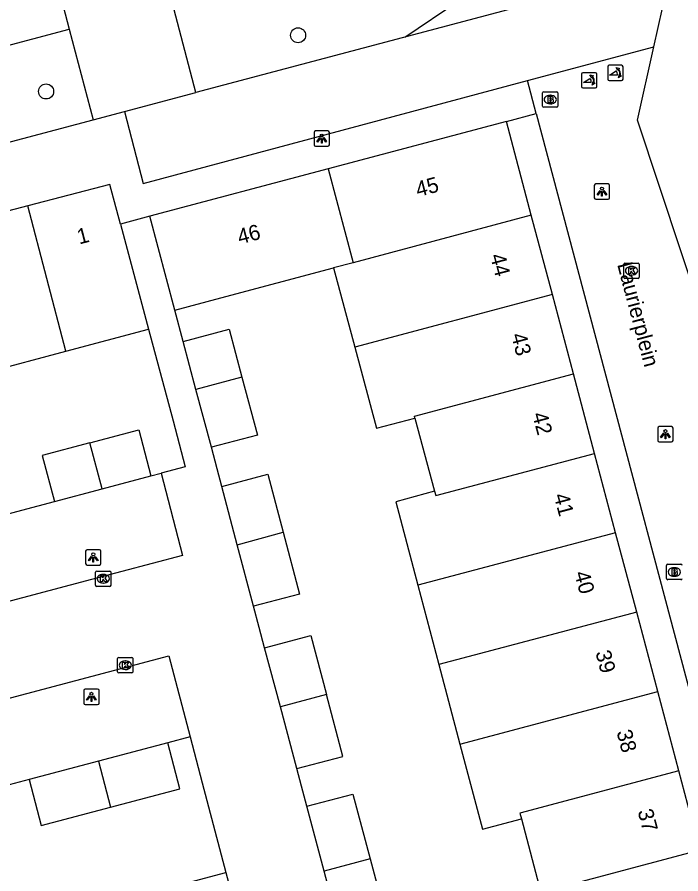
# Model space of a CAD drawing. Extents: x 162542 to 163144, y 380786 to 381511.
# Drawn here: x 162732.9 to 162776.1, y 381146 to 381201.7 of the extents above; entities that cross this region are included whole.
import ezdxf

# ---------------------------------------------------------------- set-up
doc = ezdxf.new("R2010")
doc.units = 0
for name, color, linetype in [('IMGEO_Boom', 7, 'Continuous'), ('IMGEO_Brandkraan', 7, 'Continuous'), ('IMGEO_Hek', 7, 'Continuous'), ('IMGEO_Kolk', 7, 'Continuous'), ('IMGEO_Lichtpunt', 7, 'Continuous'), ('IMGEO_Muur', 7, 'Continuous'), ('IMGEO_Openbare_ruimte_label', 7, 'Continuous'), ('IMGEO_Pand', 7, 'Continuous'), ('IMGEO_Pand_nummerreeks', 7, 'Continuous'), ('IMGEO_Parkeervlak_open', 7, 'Continuous'), ('IMGEO_Poller', 7, 'Continuous'), ('IMGEO_Rijbaan_lokaal_open', 7, 'Continuous'), ('IMGEO_Voetpad_open', 7, 'Continuous')]:
    doc.layers.add(name, color=color, linetype=linetype)

msp = doc.modelspace()

# ---------------------------------------------------------------- linework, layer by layer
at = {"layer": 'IMGEO_Boom'}
for centre in [(162751.21, 381200.544), (162734.804, 381196.886)]:
    msp.add_circle(centre, 0.489, dxfattribs=at)
at = {"layer": 'IMGEO_Brandkraan'}
for p, q in [((162767.122, 381195.936), (162767.122, 381196.788)), ((162767.197, 381196.862), (162768.049, 381196.862)), ((162767.61, 381196.642), (162767.635, 381196.642)), ((162768.123, 381196.788), (162768.123, 381195.936)), ((162767.633, 381196.082), (162767.608, 381196.082)), ((162768.049, 381195.862), (162767.197, 381195.862)), ((162775.2, 381165.186), (162775.2, 381166.038)), ((162775.275, 381166.112), (162776.127, 381166.112)), ((162775.688, 381165.892), (162775.713, 381165.892)), ((162775.711, 381165.332), (162775.686, 381165.332)), ((162776.127, 381165.112), (162775.275, 381165.112))]:
    msp.add_line(p, q, dxfattribs=at)
for points in [[(162767.122, 381195.936), (162767.122, 381196.788)], [(162767.197, 381196.862), (162768.049, 381196.862)], [(162767.47, 381196.562), (162767.47, 381196.162), (162767.683, 381196.162)], [(162767.701, 381196.562), (162767.47, 381196.562)], [(162768.123, 381196.788), (162768.123, 381195.936)], [(162767.649, 381196.481), (162767.595, 381196.481), (162767.595, 381196.405)], [(162767.595, 381196.405), (162767.648, 381196.405)], [(162767.657, 381196.329), (162767.595, 381196.329), (162767.595, 381196.248)], [(162767.595, 381196.248), (162767.657, 381196.248)], [(162768.049, 381195.862), (162767.197, 381195.862)], [(162775.2, 381165.186), (162775.2, 381166.038)], [(162775.275, 381166.112), (162776.127, 381166.112)], [(162775.548, 381165.812), (162775.548, 381165.412), (162775.761, 381165.412)], [(162775.779, 381165.812), (162775.548, 381165.812)], [(162775.727, 381165.731), (162775.673, 381165.731), (162775.673, 381165.655)], [(162775.673, 381165.655), (162775.726, 381165.655)], [(162775.735, 381165.579), (162775.673, 381165.579), (162775.673, 381165.498)], [(162775.673, 381165.498), (162775.735, 381165.498)], [(162776.127, 381165.112), (162775.275, 381165.112)]]:
    msp.add_lwpolyline(points, dxfattribs=at)
for centre, radius, start, end in [((162767.199, 381196.786), 0.0765, 91.552, 178.448), ((162767.199, 381196.786), 0.0765, 91.552, 178.448), ((162767.705, 381196.417), 0.145, 59.4692, 91.5367), ((162767.73, 381196.464), 0.0922, 285.5137, 58.1501), ((162768.047, 381196.786), 0.0765, 1.552, 88.448), ((162768.047, 381196.786), 0.0765, 1.552, 88.448), ((162767.199, 381195.938), 0.0765, 181.552, 268.448), ((162767.199, 381195.938), 0.0765, 181.552, 268.448), ((162767.65, 381196.443), 0.0379, 267.8285, 90.9355), ((162767.658, 381196.288), 0.0404, 269.8759, 90.5077), ((162767.689, 381196.413), 0.251, 268.6676, 293.5347), ((162767.735, 381196.272), 0.105, 301.3115, 78.989), ((162768.047, 381195.938), 0.0765, 271.552, 358.448), ((162768.047, 381195.938), 0.0765, 271.552, 358.448), ((162775.277, 381166.036), 0.0765, 91.552, 178.448), ((162775.277, 381166.036), 0.0765, 91.552, 178.448), ((162776.125, 381166.036), 0.0765, 1.552, 88.448), ((162776.125, 381166.036), 0.0765, 1.552, 88.448), ((162775.728, 381165.693), 0.0379, 267.8285, 90.9355), ((162775.736, 381165.538), 0.0404, 269.8759, 90.5077), ((162775.767, 381165.663), 0.251, 268.6676, 293.5347), ((162775.783, 381165.667), 0.145, 59.4692, 91.5367), ((162775.808, 381165.714), 0.0922, 285.5137, 58.1501), ((162775.813, 381165.522), 0.105, 301.3115, 78.989), ((162775.277, 381165.188), 0.0765, 181.552, 268.448), ((162775.277, 381165.188), 0.0765, 181.552, 268.448), ((162776.125, 381165.188), 0.0765, 271.552, 358.448), ((162776.125, 381165.188), 0.0765, 271.552, 358.448)]:
    msp.add_arc(centre, radius, start, end, dxfattribs=at)
for centre, major_axis, ratio, start_param, end_param in [((162767.609, 381196.362), (-0.387, 0.002), 0.722429, 4.712389, 7.853982), ((162767.634, 381196.362), (-0.39, 0.002), 0.717154, 1.570796, 4.712389), ((162775.687, 381165.612), (-0.387, 0.002), 0.722429, 4.712389, 7.853982), ((162775.712, 381165.612), (-0.39, 0.002), 0.717154, 1.570796, 4.712389)]:
    msp.add_ellipse(centre, major_axis=major_axis, ratio=ratio, start_param=start_param, end_param=end_param, dxfattribs=at)
at = {"layer": 'IMGEO_Hek'}
msp.add_lwpolyline([(162758.166, 381200.425), (162772.303, 381209.99), (162785.212, 381218.724), (162787.433, 381220.358), (162797.686, 381227.138), (162801.587, 381230.307), (162862.582, 381287.674)], dxfattribs=at)
at = {"layer": 'IMGEO_Kolk'}
for p, q in [((162772.415, 381184.792), (162772.415, 381185.644)), ((162772.49, 381185.718), (162773.342, 381185.718)), ((162772.903, 381185.498), (162772.928, 381185.498)), ((162773.416, 381185.644), (162773.416, 381184.792)), ((162772.926, 381184.938), (162772.901, 381184.938)), ((162773.342, 381184.718), (162772.49, 381184.718)), ((162738.029, 381164.747), (162738.029, 381165.599)), ((162738.104, 381165.673), (162738.956, 381165.673)), ((162738.517, 381165.453), (162738.542, 381165.453)), ((162739.03, 381165.599), (162739.03, 381164.747)), ((162738.54, 381164.893), (162738.515, 381164.893)), ((162738.956, 381164.673), (162738.104, 381164.673)), ((162739.461, 381159.12), (162739.461, 381159.972)), ((162739.536, 381160.046), (162740.388, 381160.046)), ((162739.949, 381159.826), (162739.974, 381159.826)), ((162740.462, 381159.972), (162740.462, 381159.12)), ((162739.972, 381159.266), (162739.947, 381159.266)), ((162740.388, 381159.046), (162739.536, 381159.046))]:
    msp.add_line(p, q, dxfattribs=at)
for points in [[(162772.415, 381184.792), (162772.415, 381185.644)], [(162772.49, 381185.718), (162773.342, 381185.718)], [(162772.736, 381185.418), (162772.859, 381185.418), (162772.859, 381185.267), (162772.989, 381185.418), (162773.153, 381185.418), (162773.007, 381185.267), (162773.16, 381185.018), (162773.008, 381185.018), (162772.923, 381185.182), (162772.859, 381185.115), (162772.859, 381185.018), (162772.736, 381185.018), (162772.736, 381185.418)], [(162773.416, 381185.644), (162773.416, 381184.792)], [(162773.342, 381184.718), (162772.49, 381184.718)], [(162738.029, 381164.747), (162738.029, 381165.599)], [(162738.104, 381165.673), (162738.956, 381165.673)], [(162738.35, 381165.373), (162738.473, 381165.373), (162738.473, 381165.222), (162738.603, 381165.373), (162738.767, 381165.373), (162738.621, 381165.222), (162738.774, 381164.973), (162738.622, 381164.973), (162738.537, 381165.137), (162738.473, 381165.07), (162738.473, 381164.973), (162738.35, 381164.973), (162738.35, 381165.373)], [(162739.03, 381165.599), (162739.03, 381164.747)], [(162738.956, 381164.673), (162738.104, 381164.673)], [(162739.461, 381159.12), (162739.461, 381159.972)], [(162739.536, 381160.046), (162740.388, 381160.046)], [(162739.782, 381159.746), (162739.905, 381159.746), (162739.905, 381159.595), (162740.035, 381159.746), (162740.199, 381159.746), (162740.053, 381159.595), (162740.206, 381159.346), (162740.054, 381159.346), (162739.969, 381159.51), (162739.905, 381159.443), (162739.905, 381159.346), (162739.782, 381159.346), (162739.782, 381159.746)], [(162740.462, 381159.972), (162740.462, 381159.12)], [(162740.388, 381159.046), (162739.536, 381159.046)]]:
    msp.add_lwpolyline(points, dxfattribs=at)
for centre, start, end in [((162772.492, 381185.642), 91.552, 178.448), ((162772.492, 381185.642), 91.552, 178.448), ((162773.34, 381185.642), 1.552, 88.448), ((162773.34, 381185.642), 1.552, 88.448), ((162772.492, 381184.794), 181.552, 268.448), ((162772.492, 381184.794), 181.552, 268.448), ((162773.34, 381184.794), 271.552, 358.448), ((162773.34, 381184.794), 271.552, 358.448), ((162738.106, 381165.597), 91.552, 178.448), ((162738.106, 381165.597), 91.552, 178.448), ((162738.954, 381165.597), 1.552, 88.448), ((162738.954, 381165.597), 1.552, 88.448), ((162738.106, 381164.749), 181.552, 268.448), ((162738.106, 381164.749), 181.552, 268.448), ((162738.954, 381164.749), 271.552, 358.448), ((162738.954, 381164.749), 271.552, 358.448), ((162739.538, 381159.97), 91.552, 178.448), ((162739.538, 381159.97), 91.552, 178.448), ((162740.386, 381159.97), 1.552, 88.448), ((162740.386, 381159.97), 1.552, 88.448), ((162739.538, 381159.122), 181.552, 268.448), ((162739.538, 381159.122), 181.552, 268.448), ((162740.386, 381159.122), 271.552, 358.448), ((162740.386, 381159.122), 271.552, 358.448)]:
    msp.add_arc(centre, 0.0765, start, end, dxfattribs=at)
for centre, major_axis, ratio, start_param, end_param in [((162772.902, 381185.218), (-0.387, 0.002), 0.722429, 4.712389, 7.853982), ((162772.927, 381185.218), (-0.39, 0.002), 0.717154, 1.570796, 4.712389), ((162738.516, 381165.173), (-0.387, 0.002), 0.722429, 4.712389, 7.853982), ((162738.541, 381165.173), (-0.39, 0.002), 0.717154, 1.570796, 4.712389), ((162739.948, 381159.546), (-0.387, 0.002), 0.722429, 4.712389, 7.853982), ((162739.973, 381159.546), (-0.39, 0.002), 0.717154, 1.570796, 4.712389)]:
    msp.add_ellipse(centre, major_axis=major_axis, ratio=ratio, start_param=start_param, end_param=end_param, dxfattribs=at)
at = {"layer": 'IMGEO_Lichtpunt'}
for p, q in [((162753.153, 381194.314), (162752.345, 381194.314)), ((162753.153, 381194.314), (162752.345, 381194.314)), ((162752.251, 381194.219), (162752.251, 381193.412)), ((162752.251, 381194.219), (162752.251, 381193.412)), ((162753.247, 381193.412), (162753.247, 381194.219)), ((162753.247, 381193.412), (162753.247, 381194.219)), ((162752.345, 381193.318), (162753.153, 381193.318)), ((162752.345, 381193.318), (162753.153, 381193.318)), ((162770.49, 381190.769), (162770.49, 381189.962)), ((162770.49, 381190.769), (162770.49, 381189.962)), ((162771.392, 381190.864), (162770.584, 381190.864)), ((162771.392, 381190.864), (162770.584, 381190.864)), ((162771.486, 381189.962), (162771.486, 381190.769)), ((162771.486, 381189.962), (162771.486, 381190.769)), ((162770.584, 381189.868), (162771.392, 381189.868)), ((162770.584, 381189.868), (162771.392, 381189.868)), ((162774.623, 381174.977), (162774.623, 381174.17)), ((162774.623, 381174.977), (162774.623, 381174.17)), ((162775.525, 381175.072), (162774.717, 381175.072)), ((162775.525, 381175.072), (162774.717, 381175.072)), ((162775.619, 381174.17), (162775.619, 381174.977)), ((162775.619, 381174.17), (162775.619, 381174.977)), ((162774.717, 381174.076), (162775.525, 381174.076)), ((162774.717, 381174.076), (162775.525, 381174.076)), ((162737.376, 381166.967), (162737.376, 381166.16)), ((162737.376, 381166.967), (162737.376, 381166.16)), ((162738.278, 381167.062), (162737.47, 381167.062)), ((162738.278, 381167.062), (162737.47, 381167.062)), ((162738.372, 381166.16), (162738.372, 381166.967)), ((162738.372, 381166.16), (162738.372, 381166.967)), ((162737.47, 381166.066), (162738.278, 381166.066)), ((162737.47, 381166.066), (162738.278, 381166.066)), ((162737.259, 381157.888), (162737.259, 381157.081)), ((162737.259, 381157.888), (162737.259, 381157.081)), ((162738.161, 381157.983), (162737.353, 381157.983)), ((162738.161, 381157.983), (162737.353, 381157.983)), ((162738.255, 381157.081), (162738.255, 381157.888)), ((162738.255, 381157.081), (162738.255, 381157.888)), ((162737.353, 381156.987), (162738.161, 381156.987)), ((162737.353, 381156.987), (162738.161, 381156.987))]:
    msp.add_line(p, q, dxfattribs=at)
for points in [[(162752.625, 381193.883), (162752.664, 381193.855), (162752.476, 381193.593), (162752.438, 381193.62), (162752.625, 381193.883)], [(162752.727, 381193.835), (162752.774, 381193.835), (162752.774, 381193.513), (162752.727, 381193.513), (162752.727, 381193.835)], [(162752.837, 381193.855), (162752.875, 381193.882), (162753.062, 381193.62), (162753.023, 381193.592), (162752.837, 381193.855)], [(162770.864, 381190.433), (162770.903, 381190.405), (162770.715, 381190.143), (162770.677, 381190.17), (162770.864, 381190.433)], [(162770.966, 381190.385), (162771.013, 381190.385), (162771.013, 381190.063), (162770.966, 381190.063), (162770.966, 381190.385)], [(162771.076, 381190.405), (162771.114, 381190.432), (162771.301, 381190.17), (162771.262, 381190.142), (162771.076, 381190.405)], [(162774.997, 381174.641), (162775.036, 381174.613), (162774.848, 381174.351), (162774.81, 381174.378), (162774.997, 381174.641)], [(162775.099, 381174.593), (162775.146, 381174.593), (162775.146, 381174.271), (162775.099, 381174.271), (162775.099, 381174.593)], [(162775.209, 381174.613), (162775.247, 381174.64), (162775.434, 381174.378), (162775.395, 381174.35), (162775.209, 381174.613)], [(162737.75, 381166.631), (162737.789, 381166.603), (162737.601, 381166.341), (162737.563, 381166.368), (162737.75, 381166.631)], [(162737.852, 381166.583), (162737.899, 381166.583), (162737.899, 381166.261), (162737.852, 381166.261), (162737.852, 381166.583)], [(162737.962, 381166.603), (162738, 381166.63), (162738.187, 381166.368), (162738.148, 381166.34), (162737.962, 381166.603)], [(162737.633, 381157.552), (162737.672, 381157.524), (162737.484, 381157.262), (162737.446, 381157.289), (162737.633, 381157.552)], [(162737.735, 381157.504), (162737.782, 381157.504), (162737.782, 381157.182), (162737.735, 381157.182), (162737.735, 381157.504)], [(162737.845, 381157.524), (162737.883, 381157.551), (162738.07, 381157.289), (162738.031, 381157.261), (162737.845, 381157.524)]]:
    msp.add_lwpolyline(points, dxfattribs=at)
for centre in [(162752.75, 381194.017), (162770.989, 381190.567), (162775.122, 381174.775), (162737.875, 381166.765), (162737.758, 381157.686)]:
    msp.add_circle(centre, 0.0994, dxfattribs=at)
for centre, start, end in [((162752.345, 381194.219), 90, 180), ((162752.345, 381194.219), 90, 180), ((162753.153, 381194.219), 0, 90), ((162753.153, 381194.219), 0, 90), ((162752.345, 381193.412), 180, 270), ((162752.345, 381193.412), 180, 270), ((162753.153, 381193.412), 270, 0), ((162753.153, 381193.412), 270, 360), ((162770.584, 381190.769), 90, 180), ((162770.584, 381190.769), 90, 180), ((162771.392, 381190.769), 0, 90), ((162771.392, 381190.769), 0, 90), ((162770.584, 381189.962), 180, 270), ((162770.584, 381189.962), 180, 270), ((162771.392, 381189.962), 270, 0), ((162771.392, 381189.962), 270, 360), ((162774.717, 381174.977), 90, 180), ((162774.717, 381174.977), 90, 180), ((162775.525, 381174.977), 0, 90), ((162775.525, 381174.977), 0, 90), ((162774.717, 381174.17), 180, 270), ((162774.717, 381174.17), 180, 270), ((162775.525, 381174.17), 270, 0), ((162775.525, 381174.17), 270, 360), ((162737.47, 381166.967), 90, 180), ((162737.47, 381166.967), 90, 180), ((162738.278, 381166.967), 0, 90), ((162738.278, 381166.967), 0, 90), ((162737.47, 381166.16), 180, 270), ((162737.47, 381166.16), 180, 270), ((162738.278, 381166.16), 270, 0), ((162738.278, 381166.16), 270, 360), ((162737.353, 381157.888), 90, 180), ((162737.353, 381157.888), 90, 180), ((162738.161, 381157.888), 0, 90), ((162738.161, 381157.888), 0, 90), ((162737.353, 381157.081), 180, 270), ((162737.353, 381157.081), 180, 270), ((162738.161, 381157.081), 270, 0), ((162738.161, 381157.081), 270, 360)]:
    msp.add_arc(centre, 0.0946, start, end, dxfattribs=at)
at = {"layer": 'IMGEO_Muur'}
for points in [[(162741.474, 381181.412), (162743.072, 381175.453)], [(162744.969, 381151.884), (162746.516, 381146.053)]]:
    msp.add_lwpolyline(points, dxfattribs=at)
at = {"layer": 'IMGEO_Pand'}
for points in [[(162764.767, 381194.933), (162753.162, 381191.849)], [(162766.391, 381188.826), (162764.767, 381194.933)], [(162753.162, 381191.849), (162741.558, 381188.764)], [(162753.162, 381191.849), (162754.786, 381185.742)], [(162739.649, 381188.256), (162738.96, 381190.839), (162733.618, 381189.439)], [(162733.618, 381189.439), (162728.39, 381188.068)], [(162736.097, 381179.983), (162733.618, 381189.439)], [(162743.185, 381182.653), (162741.558, 381188.764)], [(162766.391, 381188.826), (162754.786, 381185.742)], [(162767.763, 381183.664), (162766.391, 381188.826)], [(162739.649, 381188.256), (162741.474, 381181.412)], [(162743.185, 381182.653), (162746.182, 381183.451), (162753.523, 381185.406)], [(162754.786, 381185.742), (162753.523, 381185.406)], [(162753.523, 381185.406), (162754.906, 381180.247)], [(162767.763, 381183.664), (162754.906, 381180.247)], [(162769.135, 381178.499), (162767.763, 381183.664)], [(162736.097, 381179.983), (162741.474, 381181.412)], [(162743.728, 381180.615), (162746.724, 381181.413), (162747.554, 381178.293)], [(162744.558, 381177.496), (162743.728, 381180.615)], [(162730.873, 381178.595), (162736.097, 381179.983)], [(162754.906, 381180.247), (162756.322, 381174.966), (162758.819, 381175.626)], [(162747.554, 381178.293), (162744.558, 381177.496)], [(162747.554, 381178.293), (162748.557, 381174.524), (162745.562, 381173.726)], [(162758.819, 381175.626), (162758.786, 381175.748), (162769.135, 381178.499)], [(162770.508, 381173.334), (162769.135, 381178.499)], [(162745.562, 381173.726), (162744.558, 381177.496)], [(162758.819, 381175.626), (162760.095, 381170.861)], [(162737.661, 381174.015), (162740.837, 381174.859), (162741.633, 381171.863)], [(162737.661, 381174.015), (162734.556, 381173.19), (162735.352, 381170.194)], [(162738.447, 381171.017), (162737.661, 381174.015)], [(162760.095, 381170.861), (162760.168, 381170.586), (162770.508, 381173.334)], [(162771.881, 381168.17), (162770.508, 381173.334)], [(162746.241, 381171.174), (162749.237, 381171.971), (162750.241, 381168.195)], [(162738.447, 381171.017), (162741.633, 381171.863)], [(162735.352, 381170.194), (162738.447, 381171.017)], [(162747.249, 381167.386), (162746.241, 381171.174)], [(162760.095, 381170.861), (162757.576, 381170.179), (162759.012, 381164.749)], [(162747.249, 381167.386), (162750.241, 381168.195)], [(162750.241, 381168.195), (162751.311, 381164.175), (162748.315, 381163.378)], [(162771.881, 381168.17), (162759.012, 381164.749)], [(162773.253, 381163.005), (162771.881, 381168.17)], [(162748.315, 381163.378), (162747.249, 381167.386)], [(162759.012, 381164.749), (162760.378, 381159.583)], [(162773.253, 381163.005), (162760.378, 381159.583)], [(162774.626, 381157.84), (162773.253, 381163.005)], [(162749.032, 381160.683), (162752.028, 381161.479), (162753.051, 381157.635)], [(162750.055, 381156.839), (162749.032, 381160.683)], [(162760.378, 381159.583), (162761.743, 381154.416)], [(162753.051, 381157.635), (162750.055, 381156.839)], [(162751.126, 381152.812), (162754.122, 381153.608), (162753.051, 381157.635)], [(162761.743, 381154.416), (162774.626, 381157.84)], [(162775.999, 381152.676), (162774.626, 381157.84)], [(162751.126, 381152.812), (162750.055, 381156.839)], [(162742.727, 381154.497), (162738.209, 381153.299)], [(162739.006, 381150.303), (162743.521, 381151.5), (162742.727, 381154.497)], [(162761.743, 381154.416), (162763.209, 381148.872), (162765.752, 381149.544)], [(162738.209, 381153.299), (162733.695, 381152.102)], [(162738.209, 381153.299), (162739.006, 381150.303)], [(162775.999, 381152.676), (162765.651, 381149.925), (162765.752, 381149.544)], [(162777.372, 381147.511), (162775.999, 381152.676)], [(162733.695, 381152.102), (162734.492, 381149.106), (162739.006, 381150.303)], [(162751.779, 381150.361), (162754.775, 381151.157), (162755.897, 381146.939)], [(162752.9, 381146.147), (162751.779, 381150.361)], [(162765.752, 381149.544), (162767.017, 381144.759)], [(162777.372, 381147.511), (162767.017, 381144.759)], [(162755.897, 381146.939), (162752.9, 381146.147)], [(162755.897, 381146.939), (162756.846, 381143.372), (162753.846, 381142.574)], [(162740.558, 381144.471), (162746.516, 381146.053)], [(162746.516, 381146.053), (162749.085, 381136.384)], [(162753.846, 381142.574), (162752.9, 381146.147)]]:
    msp.add_lwpolyline(points, dxfattribs=at)
at = {"layer": 'IMGEO_Parkeervlak_open'}
for points in [[(162741.633, 381171.863), (162742.3, 381172.04)], [(162731.758, 381169.239), (162733.224, 381169.629), (162735.352, 381170.194)], [(162744.174, 381154.881), (162742.727, 381154.497)], [(162733.695, 381152.102), (162732.404, 381151.76), (162731.076, 381151.408)]]:
    msp.add_lwpolyline(points, dxfattribs=at)
at = {"layer": 'IMGEO_Poller'}
for p, q in [((162771.366, 381198.494), (162771.366, 381197.687)), ((162771.366, 381198.494), (162771.366, 381197.687)), ((162772.268, 381198.589), (162771.46, 381198.589)), ((162772.268, 381198.589), (162771.46, 381198.589)), ((162772.362, 381197.687), (162772.362, 381198.494)), ((162772.362, 381197.687), (162772.362, 381198.494)), ((162769.657, 381198.014), (162769.657, 381197.207)), ((162769.657, 381198.014), (162769.657, 381197.207)), ((162770.559, 381198.109), (162769.751, 381198.109)), ((162770.559, 381198.109), (162769.751, 381198.109)), ((162770.653, 381197.207), (162770.653, 381198.014)), ((162770.653, 381197.207), (162770.653, 381198.014)), ((162769.751, 381197.112), (162770.559, 381197.112)), ((162769.751, 381197.112), (162770.559, 381197.112)), ((162771.46, 381197.592), (162772.268, 381197.592)), ((162771.46, 381197.592), (162772.268, 381197.592))]:
    msp.add_line(p, q, dxfattribs=at)
for points in [[(162772.001, 381197.945), (162771.488, 381197.945), (162771.918, 381198.22)], [(162772.045, 381198.318), (162772.033, 381198.245), (162771.908, 381198.45)], [(162771.908, 381198.45), (162772.139, 381198.384), (162772.068, 381198.352)], [(162770.292, 381197.465), (162769.779, 381197.465), (162770.209, 381197.74)], [(162770.336, 381197.838), (162770.324, 381197.765), (162770.199, 381197.97)], [(162770.199, 381197.97), (162770.43, 381197.904), (162770.359, 381197.872)], [(162772.061, 381197.773), (162772.127, 381198.004), (162772.157, 381197.936)], [(162772.193, 381197.909), (162772.265, 381197.898), (162772.061, 381197.773)], [(162770.352, 381197.293), (162770.418, 381197.524), (162770.448, 381197.456)], [(162770.484, 381197.429), (162770.556, 381197.418), (162770.352, 381197.293)]]:
    msp.add_lwpolyline(points, dxfattribs=at)
for centre, radius, start, end in [((162771.46, 381198.494), 0.0946, 90, 180), ((162771.46, 381198.494), 0.0946, 90, 180), ((162771.673, 381197.995), 0.332, 351.3247, 42.4854), ((162771.687, 381198.005), 0.476, 351.7527, 41.1691), ((162771.687, 381198.005), 0.516, 349.3569, 42.2912), ((162772.268, 381198.494), 0.0946, 0, 90), ((162772.268, 381198.494), 0.0946, 0, 90), ((162769.751, 381198.014), 0.0946, 90, 180), ((162769.751, 381198.014), 0.0946, 90, 180), ((162769.964, 381197.515), 0.332, 351.3247, 42.4854), ((162769.978, 381197.525), 0.476, 351.7527, 41.1691), ((162769.978, 381197.525), 0.516, 349.3569, 42.2912), ((162770.559, 381198.014), 0.0946, 0, 90), ((162770.559, 381198.014), 0.0946, 0, 90), ((162771.46, 381197.687), 0.0946, 180, 270), ((162771.46, 381197.687), 0.0946, 180, 270), ((162772.268, 381197.687), 0.0946, 270, 0), ((162772.268, 381197.687), 0.0946, 270, 0), ((162769.751, 381197.207), 0.0946, 180, 270), ((162769.751, 381197.207), 0.0946, 180, 270), ((162770.559, 381197.207), 0.0946, 270, 0), ((162770.559, 381197.207), 0.0946, 270, 0)]:
    msp.add_arc(centre, radius, start, end, dxfattribs=at)
at = {"layer": 'IMGEO_Rijbaan_lokaal_open'}
for points in [[(162766.134, 381197.592), (162774.367, 381199.798)], [(162780.486, 381173.365), (162773.294, 381195.009), (162774.367, 381199.798)], [(162766.708, 381195.449), (162766.134, 381197.592)], [(162766.708, 381195.449), (162780.97, 381141.771)], [(162741.558, 381188.764), (162739.649, 381188.256)], [(162743.728, 381180.615), (162743.185, 381182.653)], [(162741.474, 381181.412), (162743.072, 381175.453), (162743.868, 381172.457), (162742.3, 381172.04)], [(162746.241, 381171.174), (162745.933, 381172.332), (162745.562, 381173.726)], [(162742.3, 381172.04), (162743.677, 381166.685), (162737.761, 381165.114), (162683.755, 381150.773), (162682.303, 381156.098)], [(162749.032, 381160.683), (162748.681, 381162.004), (162748.315, 381163.378)], [(162687.17, 381139.767), (162685.757, 381144.981), (162686.579, 381145.246), (162742.8, 381160.155), (162744.174, 381154.881)], [(162744.174, 381154.881), (162744.969, 381151.884), (162746.516, 381146.053)], [(162751.779, 381150.361), (162751.429, 381151.675), (162751.126, 381152.812)]]:
    msp.add_lwpolyline(points, dxfattribs=at)
at = {"layer": 'IMGEO_Voetpad_open'}
for points in [[(162774.367, 381199.798), (162775.779, 381206.104), (162787.491, 381214.105)], [(162744.562, 381196.817), (162743.002, 381202.706), (162763.302, 381208.084)], [(162763.302, 381208.084), (162764.861, 381202.201), (162744.562, 381196.817)], [(162735.396, 381204.465), (162736.313, 381200.934)], [(162719.198, 381190.095), (162717.693, 381196.001), (162736.313, 381200.934)], [(162736.313, 381200.934), (162737.873, 381195.045)], [(162739.9, 381195.582), (162741.119, 381190.891), (162766.134, 381197.592)], [(162739.9, 381195.582), (162744.562, 381196.817)], [(162737.873, 381195.045), (162739.9, 381195.582)], [(162764.767, 381194.933), (162766.708, 381195.449)], [(162719.198, 381190.095), (162737.873, 381195.045)]]:
    msp.add_lwpolyline(points, dxfattribs=at)

# ---------------------------------------------------------------- texts
at = {"layer": 'IMGEO_Openbare_ruimte_label'}
msp.add_text('Laurierplein', height=1, rotation=284.8982, dxfattribs=at).set_placement((162771.974, 381185.632))
at = {"layer": 'IMGEO_Pand_nummerreeks'}
for s, rotation, p in [('45', 14.8843, (162759.012, 381190.01)), ('46', 14.8843, (162747.407, 381186.925)), ('1', 14.6903, (162736.965, 381186.925)), ('44', 284.8843, (162763.695, 381186.198)), ('43', 284.8843, (162765.068, 381181.035)), ('42', 284.8843, (162766.439, 381175.876)), ('41', 284.8843, (162767.841, 381170.599)), ('40', 284.8843, (162769.186, 381165.538)), ('39', 284.8843, (162770.557, 381160.379)), ('38', 284.8843, (162771.932, 381155.208)), ('37', 284.8843, (162773.304, 381150.047))]:
    msp.add_text(s, height=1, rotation=rotation, dxfattribs=at).set_placement(p)

doc.saveas('drawing.dxf')
